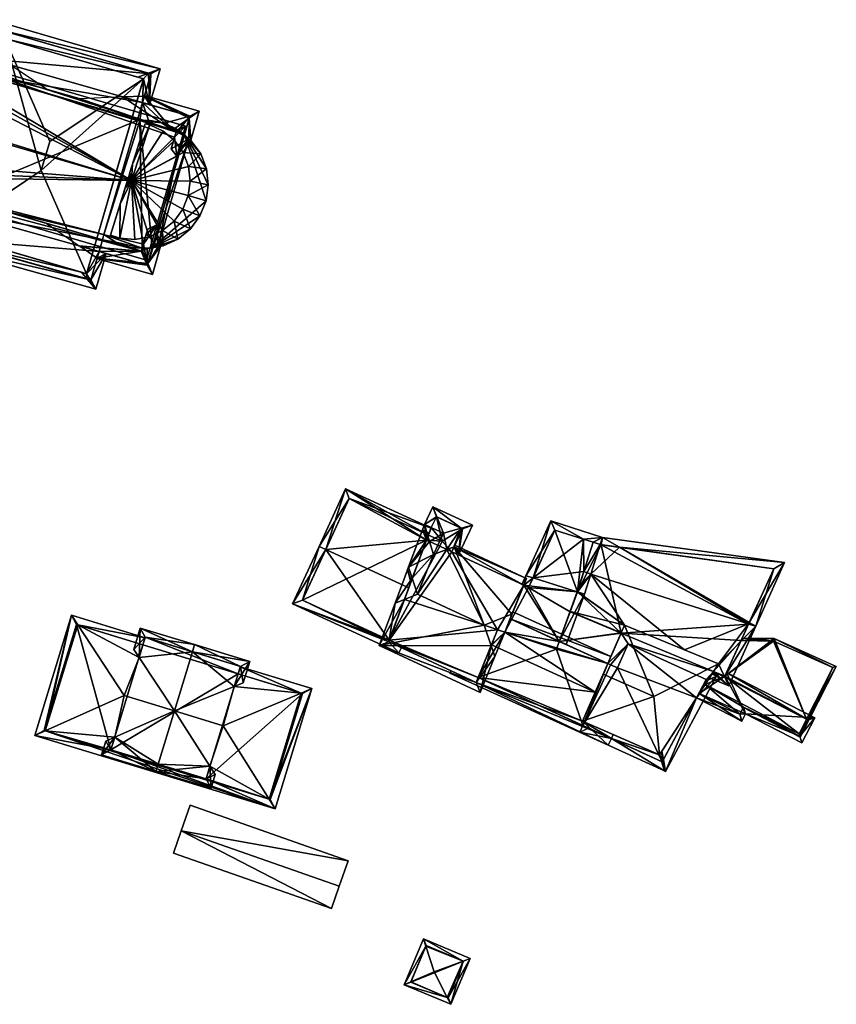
# Model space of a CAD drawing. Header units: inches. Extents: x 2523744 to 2528136, y 1148995 to 1152010.
# Tile 322 of 350: x 2527987 to 2528069, y 1151396 to 1151495. Entities that reach past the tile are written whole.
import ezdxf

# ---------------------------------------------------------------- set-up
doc = ezdxf.new("R2010")
doc.units = ezdxf.units.IN
doc.header["$MEASUREMENT"] = 0
for name, color, linetype in [('Gebaeude Einzelhaus', 10, 'Continuous'), ('Offenes Gebaeude', 10, 'Continuous'), ('Sakrales Gebaeude', 10, 'Continuous')]:
    doc.layers.add(name, color=color, linetype=linetype)

msp = doc.modelspace()

# ---------------------------------------------------------------- meshes
at = {"layer": 'Gebaeude Einzelhaus'}
mesh = msp.add_polyface(dxfattribs=at)
corners = [(2528027.74, 1151443.151, 383.428), (2528028.002, 1151443.855, 383.038), (2528019.415, 1151447.805, 383.038), (2528017.431, 1151441.697, 386.356), (2528016.75, 1151442.01, 386.356), (2528027.551, 1151442.644, 383.709), (2528025.766, 1151437.863, 386.356), (2528014.094, 1151436.238, 383.393), (2528023.744, 1151432.44, 383.664), (2528024.778, 1151431.324, 383.393), (2528023.803, 1151432.598, 383.743), (2528025.018, 1151431.846, 383.661), (2528019.783, 1151446.81, 383.428), (2528015.089, 1151436.605, 383.742), (2528019.783, 1151446.81, 370.181), (2528027.74, 1151443.151, 370.181), (2528015.089, 1151436.605, 370.181), (2528023.803, 1151432.598, 370.181), (2528027.55, 1151442.644, 370.181), (2528029.104, 1151442.524, 370.181), (2528028.875, 1151442.027, 370.181)]
mesh.append_faces([[corners[k] for k in face] for face in [(8, 13, 10), (13, 4, 3), (8, 7, 13), (13, 7, 4), (11, 9, 8), (8, 9, 7), (0, 12, 1), (1, 12, 2), (2, 12, 4), (4, 12, 3), (3, 10, 6), (8, 9, 11), (3, 7, 10), (10, 7, 8), (8, 7, 9), (3, 4, 7), (5, 3, 6), (0, 2, 5), (5, 2, 3), (3, 2, 4), (0, 1, 2)]], dxfattribs={"color": 13})
mesh.append_faces([[corners[k] for k in face] for face in [(15, 18, 14), (14, 18, 16), (16, 18, 17), (15, 19, 18), (18, 19, 20), (16, 17, 13), (13, 17, 10), (3, 12, 13), (13, 12, 16), (16, 12, 14), (14, 0, 15), (14, 12, 0)]], dxfattribs={"color": 41})
mesh = msp.add_polyface(dxfattribs=at)
corners = [(2528031.025, 1151443.833, 385.793), (2528028.166, 1151445.991, 385.289), (2528028.583, 1151444.97, 385.793), (2528032.146, 1151444.138, 385.289), (2528029.246, 1151443.349, 386.593), (2528027.33, 1151444.198, 385.289), (2528027.838, 1151442.51, 386.019), (2528028.237, 1151441.183, 386.593), (2528027.551, 1151442.644, 385.822), (2528025.644, 1151439.678, 385.525), (2528026.015, 1151438.53, 386.036), (2528025.942, 1151438.563, 385.987), (2528029.59, 1151441.694, 386.019), (2528030.075, 1151441.468, 385.715), (2528030.755, 1151441.151, 385.289), (2528028.53, 1151444.995, 385.756), (2528028.021, 1151443.905, 385.756), (2528027.687, 1151443.01, 385.803), (2528031.15, 1151443.775, 385.715), (2528030.307, 1151441.964, 385.715), (2528028.53, 1151444.995, 370.181), (2528031.15, 1151443.775, 370.181), (2528028.021, 1151443.905, 370.181), (2528027.74, 1151443.151, 383.428), (2528027.551, 1151442.644, 383.709), (2528027.74, 1151443.151, 370.181), (2528030.075, 1151441.468, 370.181), (2528029.104, 1151442.524, 370.181), (2528028.875, 1151442.027, 370.181)]
mesh.append_faces([[corners[k] for k in face] for face in [(18, 0, 3), (19, 14, 13), (19, 18, 14), (14, 18, 3), (2, 15, 1), (2, 1, 0), (0, 1, 3), (8, 5, 17), (17, 5, 16), (16, 5, 15), (15, 5, 1), (11, 9, 10), (10, 9, 8), (8, 9, 5), (0, 14, 3), (0, 13, 14), (0, 12, 13), (0, 4, 12), (12, 4, 7), (8, 9, 10), (10, 9, 11), (6, 5, 8), (8, 5, 9), (5, 2, 1), (7, 4, 6), (6, 4, 5), (5, 4, 2), (0, 2, 4), (3, 1, 0), (0, 1, 2)]], dxfattribs={"color": 13})
mesh.append_faces([[corners[k] for k in face] for face in [(22, 27, 25), (27, 26, 28), (27, 21, 26), (22, 20, 27), (27, 20, 21), (21, 19, 26), (26, 19, 13), (21, 18, 19), (17, 24, 8), (23, 22, 25), (17, 16, 24), (24, 16, 23), (23, 16, 22), (16, 15, 22), (22, 15, 20), (15, 2, 20), (2, 18, 20), (20, 18, 21), (0, 18, 2)]], dxfattribs={"color": 41})
mesh = msp.add_polyface(dxfattribs=at)
corners = [(2528025.328, 1151436.686, 388.39), (2528024.389, 1151436.315, 387.984), (2528022.799, 1151432.053, 385.469), (2528034.025, 1151432.032, 388.087), (2528032.924, 1151427.336, 385.469), (2528033.334, 1151434.096, 388.963), (2528034.39, 1151430.941, 387.623), (2528026.651, 1151437.208, 388.963), (2528035.393, 1151433.404, 387.699), (2528036.123, 1151435.196, 387.755), (2528027.687, 1151443.01, 385.803), (2528027.813, 1151443.348, 385.603), (2528027.131, 1151443.666, 385.603), (2528027.838, 1151442.51, 386.019), (2528025.739, 1151439.933, 387.808), (2528028.237, 1151441.183, 386.593), (2528026.117, 1151438.803, 388.286), (2528029.59, 1151441.694, 386.019), (2528030.307, 1151441.964, 385.715), (2528037.305, 1151438.1, 386.019), (2528037.588, 1151438.796, 385.603), (2528030.392, 1151442.147, 385.603), (2528034.678, 1151433.639, 388.137), (2528027.55, 1151442.644, 386.019), (2528023.744, 1151432.44, 385.885), (2528032.526, 1151428.349, 385.885), (2528038.235, 1151438.838, 385.17), (2528040.009, 1151444.564, 381.734), (2528037.506, 1151439.069, 385.17), (2528043.315, 1151442.729, 382.164), (2528045.201, 1151442.919, 381.734), (2528043.324, 1151439.472, 383.942), (2528042.677, 1151437.43, 385.17), (2528044.033, 1151439.228, 383.954), (2528043.391, 1151437.204, 385.17), (2528044.26, 1151442.43, 382.164), (2528044.262, 1151442.435, 382.161), (2528044.977, 1151442.212, 382.159), (2528040.873, 1151432.474, 382.409), (2528041.558, 1151432.162, 382.362), (2528037.305, 1151438.1, 384.654), (2528037.115, 1151438.188, 384.668), (2528035.933, 1151434.729, 382.753), (2528037.796, 1151437.871, 384.617), (2528040.416, 1151443.648, 382.164), (2528042.683, 1151437.448, 385.159), (2528027.551, 1151442.644, 385.822), (2528027.55, 1151442.644, 385.821), (2528037.305, 1151438.1, 370.181), (2528030.075, 1151441.468, 370.181), (2528030.075, 1151441.468, 385.715), (2528025.766, 1151437.863, 386.356), (2528023.803, 1151432.598, 383.743), (2528023.744, 1151432.44, 383.664), (2528027.551, 1151442.644, 383.709), (2528023.803, 1151432.598, 370.181), (2528023.744, 1151432.44, 370.181), (2528032.526, 1151428.349, 383.363), (2528032.526, 1151428.349, 370.181), (2528034.061, 1151432.122, 385.941), (2528032.721, 1151428.827, 383.69), (2528032.721, 1151428.827, 370.181), (2528034.678, 1151433.639, 384.946), (2528035.393, 1151433.404, 384.895), (2528035.933, 1151434.729, 384.026), (2528028.875, 1151442.027, 370.181), (2528027.55, 1151442.644, 370.181), (2528034.678, 1151433.639, 370.181), (2528035.393, 1151433.404, 370.181), (2528041.96, 1151435.46, 381.97), (2528040.873, 1151432.474, 381.97), (2528042.678, 1151437.433, 382.943), (2528042.683, 1151437.448, 382.951), (2528042.886, 1151438.088, 383.261), (2528043.315, 1151442.729, 370.181), (2528044.26, 1151442.43, 382.161), (2528044.26, 1151442.43, 370.181), (2528040.416, 1151443.648, 370.181), (2528037.796, 1151437.871, 370.181), (2528040.873, 1151432.474, 370.181), (2528040.591, 1151431.699, 370.181), (2528042.683, 1151437.448, 370.181), (2528041.955, 1151435.447, 370.181)]
mesh.append_faces([[corners[k] for k in face] for face in [(34, 32, 45), (31, 33, 45), (45, 33, 34), (27, 44, 28), (28, 44, 26), (30, 29, 27), (27, 29, 44), (30, 36, 29), (30, 37, 36), (32, 34, 38), (38, 34, 39), (28, 40, 41), (28, 26, 40), (40, 26, 43), (38, 40, 42), (40, 28, 41), (40, 26, 28), (38, 32, 40), (40, 32, 26), (38, 34, 32), (38, 39, 34), (30, 36, 37), (30, 29, 36), (29, 31, 35), (31, 32, 33), (33, 32, 34), (29, 26, 31), (31, 26, 32), (30, 27, 29), (29, 27, 26), (26, 27, 28), (4, 25, 6), (6, 25, 3), (24, 1, 0), (4, 2, 25), (25, 2, 24), (24, 2, 1), (14, 16, 1), (1, 16, 0), (12, 23, 14), (14, 23, 16), (12, 10, 23), (23, 10, 13), (12, 11, 10), (20, 18, 21), (20, 19, 18), (18, 19, 17), (3, 8, 6), (3, 22, 8), (16, 0, 7), (14, 1, 16), (16, 1, 0), (18, 20, 21), (18, 19, 20), (18, 9, 19), (17, 5, 18), (18, 5, 9), (15, 7, 17), (17, 7, 5), (15, 16, 7), (13, 14, 15), (15, 14, 16), (10, 12, 13), (13, 12, 14), (10, 11, 12), (8, 3, 6), (8, 5, 3), (8, 9, 5), (0, 5, 7), (3, 4, 6), (0, 2, 5), (5, 2, 3), (3, 2, 4), (0, 1, 2)]], dxfattribs={"color": 13})
mesh.append_faces([[corners[k] for k in face] for face in [(81, 74, 76), (81, 77, 74), (79, 78, 82), (82, 78, 81), (81, 78, 77), (79, 68, 78), (78, 68, 48), (79, 80, 68), (43, 48, 40), (43, 78, 48), (26, 44, 43), (43, 44, 78), (78, 44, 77), (29, 77, 44), (29, 74, 77), (29, 75, 74), (74, 75, 76), (31, 45, 73), (73, 45, 72), (71, 45, 32), (71, 72, 45), (32, 69, 71), (32, 38, 69), (69, 38, 70), (67, 48, 68), (67, 49, 48), (61, 55, 67), (67, 55, 49), (49, 55, 65), (65, 55, 66), (61, 56, 55), (61, 58, 56), (64, 9, 63), (63, 9, 8), (64, 19, 9), (42, 40, 64), (64, 40, 19), (63, 8, 62), (62, 8, 22), (22, 59, 62), (60, 57, 61), (61, 57, 58), (59, 25, 60), (60, 25, 57), (22, 3, 59), (59, 3, 25), (57, 56, 58), (25, 53, 57), (57, 53, 56), (25, 24, 53), (53, 55, 56), (53, 52, 55), (51, 46, 54), (51, 23, 46), (51, 16, 23), (51, 0, 16), (53, 24, 52), (52, 24, 51), (51, 24, 0), (40, 50, 19), (19, 50, 17), (40, 49, 50), (40, 48, 49), (47, 23, 46), (46, 23, 13)]], dxfattribs={"color": 41})
mesh = msp.add_polyface(dxfattribs=at)
corners = [(2528059.882, 1151434.223, 385.025), (2528044.033, 1151439.228, 383.954), (2528053.444, 1151431.612, 382.365), (2528056.851, 1151430.21, 382.44), (2528057.888, 1151428.015, 381.615), (2528056.365, 1151429.459, 381.974), (2528060.601, 1151433.996, 385.074), (2528056.275, 1151429.32, 381.887), (2528047.433, 1151434.084, 382.355), (2528041.96, 1151435.46, 381.97), (2528047.099, 1151433.325, 381.97), (2528042.678, 1151437.433, 382.943), (2528042.683, 1151437.448, 382.951), (2528042.886, 1151438.088, 383.261), (2528055.951, 1151428.82, 381.615), (2528059.95, 1151434.373, 384.933), (2528063.496, 1151440.378, 381.615), (2528046.918, 1151441.924, 382.106), (2528045.201, 1151442.919, 381.734), (2528044.977, 1151442.212, 382.159), (2528044.26, 1151442.43, 382.164), (2528044.262, 1151442.435, 382.161), (2528043.315, 1151442.729, 382.164), (2528043.324, 1151439.472, 383.942), (2528057.505, 1151428.986, 381.996), (2528059.868, 1151434.191, 385.007), (2528062.399, 1151439.773, 382.006), (2528045.083, 1151442.179, 382.166), (2528059.868, 1151434.191, 370.181), (2528062.399, 1151439.773, 370.181), (2528045.083, 1151442.179, 370.181), (2528044.262, 1151442.435, 370.181), (2528057.505, 1151428.986, 376.311), (2528056.365, 1151429.459, 376.311), (2528057.505, 1151428.986, 375.744), (2528056.365, 1151429.459, 375.736), (2528059.121, 1151432.545, 376.041), (2528059.121, 1151432.545, 370.181), (2528042.683, 1151437.448, 370.181), (2528044.26, 1151442.43, 370.181), (2528047.093, 1151433.312, 370.181), (2528041.955, 1151435.447, 370.181), (2528043.315, 1151442.73, 370.181), (2528056.365, 1151429.46, 370.181), (2528057.505, 1151428.986, 370.181)]
mesh.append_faces([[corners[k] for k in face] for face in [(18, 27, 19), (18, 17, 27), (0, 15, 6), (25, 0, 6), (26, 6, 15), (18, 16, 17), (17, 16, 26), (26, 16, 6), (14, 7, 4), (4, 24, 6), (6, 24, 25), (4, 7, 24), (24, 7, 5), (23, 13, 1), (19, 23, 1), (19, 20, 23), (19, 21, 20), (20, 21, 22), (17, 0, 15), (15, 0, 6), (17, 1, 0), (17, 19, 1), (17, 18, 19), (15, 16, 17), (17, 16, 18), (15, 6, 16), (14, 4, 7), (12, 1, 13), (11, 8, 12), (12, 8, 1), (1, 8, 2), (11, 9, 8), (8, 9, 10), (4, 5, 7), (0, 3, 6), (6, 3, 4), (4, 3, 5), (0, 2, 3), (0, 1, 2)]], dxfattribs={"color": 13})
mesh.append_faces([[corners[k] for k in face] for face in [(40, 37, 43), (43, 37, 44), (40, 28, 37), (40, 30, 28), (28, 30, 29), (30, 39, 31), (31, 39, 42), (41, 38, 40), (40, 38, 30), (30, 38, 39), (28, 36, 37), (36, 32, 34), (36, 24, 32), (28, 25, 36), (36, 25, 24), (32, 33, 34), (34, 33, 35), (32, 5, 33), (32, 24, 5), (19, 31, 21), (27, 30, 19), (19, 30, 31), (17, 30, 27), (17, 29, 30), (17, 26, 29), (26, 28, 29), (26, 15, 28), (15, 25, 28), (0, 25, 15)]], dxfattribs={"color": 41})
mesh = msp.add_polyface(dxfattribs=at)
corners = [(2528011.744, 1151416.638, 387.133), (2528012.351, 1151415.669, 386.609), (2528016.031, 1151427.739, 386.609), (2528014.949, 1151427.285, 387.157), (2528007.13, 1151424.003, 391.112), (2527996.249, 1151422.853, 388.128), (2527997.19, 1151427.033, 391.112), (2527989.253, 1151423.495, 387.133), (2528002.224, 1151425.498, 391.112), (2527995.861, 1151421.579, 387.199), (2527988.208, 1151423.029, 386.609), (2528005.416, 1151418.666, 387.199), (2528005.801, 1151419.929, 388.12), (2528008.245, 1151427.947, 388.12), (2528008.849, 1151429.928, 386.609), (2528008.63, 1151429.211, 387.157), (2527998.687, 1151430.85, 388.129), (2527992.531, 1151434.119, 387.156), (2527999.294, 1151432.841, 386.609), (2527991.886, 1151435.099, 386.609), (2527999.075, 1151432.124, 387.156), (2528011.853, 1151416.605, 387.064), (2528015.095, 1151427.24, 387.064), (2527992.385, 1151434.163, 387.064), (2527989.144, 1151423.528, 387.064), (2528015.095, 1151427.24, 370.86), (2528008.63, 1151429.211, 370.86), (2527999.075, 1151432.124, 370.86), (2527992.385, 1151434.163, 370.86), (2527989.144, 1151423.528, 370.86), (2528011.853, 1151416.605, 370.86), (2527995.861, 1151421.579, 370.86), (2528005.416, 1151418.666, 370.86)]
mesh.append_faces([[corners[k] for k in face] for face in [(19, 17, 23), (19, 24, 10), (10, 24, 7), (19, 23, 24), (3, 2, 22), (20, 17, 18), (18, 17, 19), (2, 3, 14), (14, 3, 15), (2, 21, 22), (2, 1, 21), (21, 1, 0), (10, 7, 1), (1, 7, 0), (19, 7, 17), (17, 7, 6), (19, 10, 7), (20, 17, 16), (16, 17, 6), (20, 18, 17), (17, 18, 19), (8, 16, 6), (13, 3, 15), (15, 3, 14), (14, 3, 2), (8, 4, 13), (13, 4, 3), (12, 4, 8), (11, 0, 12), (12, 0, 4), (9, 1, 11), (11, 1, 0), (9, 10, 1), (5, 7, 9), (9, 7, 10), (6, 5, 8), (5, 6, 7), (0, 3, 4), (0, 2, 3), (0, 1, 2)]], dxfattribs={"color": 13})
mesh.append_faces([[corners[k] for k in face] for face in [(25, 32, 26), (31, 28, 27), (31, 29, 28), (25, 30, 32), (32, 30, 31), (31, 30, 29), (22, 21, 25), (25, 21, 30), (21, 0, 30), (0, 7, 30), (30, 7, 29), (7, 24, 29), (24, 23, 29), (29, 23, 28), (23, 17, 28), (28, 17, 27), (27, 17, 20), (25, 26, 3), (3, 26, 15), (3, 22, 25)]], dxfattribs={"color": 41})
mesh = msp.add_polyface(dxfattribs=at)
corners = [(2528042.924, 1151423.344, 382.319), (2528046.097, 1151422.719, 382.526), (2528043.797, 1151423.769, 382.527), (2528051.445, 1151419.454, 382.319), (2528050.935, 1151421.073, 382.668), (2528046.28, 1151423.121, 382.649), (2528051.267, 1151420.491, 382.56), (2528051.267, 1151420.493, 382.56), (2528051.119, 1151421.357, 382.761), (2528043.235, 1151424.025, 382.319), (2528051.322, 1151420.595, 382.569), (2528051.168, 1151421.432, 382.765), (2528051.54, 1151419.414, 382.291), (2528054.638, 1151426.793, 382.587), (2528056.663, 1151428.985, 382.319), (2528055.79, 1151428.571, 382.528), (2528056.196, 1151429.198, 382.319), (2528051.209, 1151420.384, 382.526), (2528043.796, 1151423.77, 382.526), (2528034.061, 1151432.122, 385.941), (2528035.393, 1151433.404, 384.895), (2528034.678, 1151433.639, 384.946), (2528044.478, 1151427.367, 385.941), (2528045.746, 1151430.25, 384.026), (2528035.933, 1151434.729, 384.026), (2528046.048, 1151430.936, 383.57), (2528036.216, 1151435.424, 383.57), (2528032.526, 1151428.349, 383.363), (2528029.894, 1151429.293, 383.215), (2528045.786, 1151422.038, 383.215), (2528030, 1151429.526, 383.377), (2528043.205, 1151424.474, 383.94), (2528046.097, 1151422.719, 383.689), (2528046.28, 1151423.121, 383.969), (2528032.721, 1151428.827, 383.69), (2528043.235, 1151424.026, 370.181), (2528051.209, 1151420.384, 370.181), (2528054.637, 1151426.791, 370.181), (2528047.795, 1151432.209, 370.181), (2528055.624, 1151428.635, 370.181), (2528046.701, 1151429.813, 370.181), (2528046.019, 1151430.125, 370.181), (2528040.873, 1151432.474, 382.409), (2528045.746, 1151430.25, 381.97), (2528040.873, 1151432.474, 381.97), (2528035.933, 1151434.729, 382.753), (2528032.721, 1151428.827, 370.181), (2528040.591, 1151431.699, 370.181), (2528045.746, 1151430.25, 370.181), (2528035.393, 1151433.404, 370.181), (2528034.678, 1151433.639, 370.181), (2528040.873, 1151432.474, 370.181)]
mesh.append_faces([[corners[k] for k in face] for face in [(32, 27, 34), (27, 28, 30), (32, 29, 27), (27, 29, 28), (23, 24, 25), (25, 24, 26), (34, 22, 19), (27, 31, 34), (34, 31, 22), (31, 32, 33), (27, 29, 31), (31, 29, 32), (30, 28, 27), (27, 28, 29), (24, 25, 26), (24, 23, 25), (24, 20, 23), (23, 20, 22), (22, 20, 19), (19, 20, 21), (14, 15, 16), (6, 10, 12), (6, 7, 10), (13, 12, 10), (15, 14, 13), (13, 14, 12), (3, 6, 12), (2, 0, 9), (18, 2, 0), (3, 17, 6), (2, 1, 0), (0, 1, 3), (3, 1, 17), (14, 16, 15), (10, 13, 11), (13, 14, 15), (10, 12, 13), (13, 12, 14), (10, 6, 12), (12, 6, 3), (10, 7, 6), (11, 8, 10), (10, 8, 7), (9, 0, 2), (4, 7, 8), (4, 6, 7), (4, 3, 6), (5, 1, 4), (4, 1, 3), (3, 1, 0), (0, 1, 2)]], dxfattribs={"color": 13})
mesh.append_faces([[corners[k] for k in face] for face in [(48, 47, 51), (47, 46, 49), (49, 46, 50), (41, 35, 48), (48, 35, 47), (47, 35, 46), (9, 46, 35), (9, 34, 46), (9, 2, 34), (32, 34, 2), (1, 32, 2), (23, 42, 24), (24, 42, 45), (23, 43, 42), (42, 43, 44), (33, 32, 5), (5, 32, 1), (40, 35, 41), (40, 36, 35), (38, 37, 40), (40, 37, 36), (38, 39, 37), (36, 10, 17), (36, 37, 10), (10, 37, 13), (6, 17, 7), (7, 17, 10), (1, 36, 17), (1, 35, 36), (1, 9, 35), (2, 18, 1), (1, 18, 9)]], dxfattribs={"color": 41})
mesh = msp.add_polyface(dxfattribs=at)
corners = [(2528040.873, 1151432.474, 381.97), (2528047.099, 1151433.325, 381.97), (2528041.96, 1151435.46, 381.97), (2528045.746, 1151430.25, 381.97), (2528047.093, 1151433.312, 370.181), (2528045.746, 1151430.25, 370.181), (2528040.873, 1151432.474, 370.181), (2528041.955, 1151435.447, 370.181)]
mesh.append_faces([[corners[k] for k in face] for face in [(3, 1, 0), (0, 1, 2)]], dxfattribs={"color": 13})
mesh.append_faces([[corners[k] for k in face] for face in [(4, 6, 7), (4, 5, 6)]], dxfattribs={"color": 41})
mesh = msp.add_polyface(dxfattribs=at)
corners = [(2528047.433, 1151434.084, 385.111), (2528045.27, 1151429.169, 389.022), (2528050.371, 1151426.925, 389.022), (2528056.851, 1151430.21, 385.111), (2528043.205, 1151424.474, 385.111), (2528050.935, 1151421.073, 385.111), (2528053.444, 1151431.612, 382.365), (2528056.851, 1151430.21, 382.44), (2528047.433, 1151434.084, 382.355), (2528045.746, 1151430.25, 384.026), (2528044.478, 1151427.367, 385.941), (2528047.099, 1151433.325, 381.97), (2528045.746, 1151430.25, 381.97), (2528043.205, 1151424.474, 383.94), (2528046.28, 1151423.121, 383.969), (2528050.935, 1151421.073, 382.668), (2528046.28, 1151423.121, 382.649), (2528056.365, 1151429.459, 381.974), (2528054.924, 1151427.233, 376.311), (2528056.362, 1151429.455, 376.311), (2528054.638, 1151426.793, 382.587), (2528054.637, 1151426.791, 370.181), (2528054.924, 1151427.233, 370.181), (2528056.365, 1151429.459, 376.311), (2528056.362, 1151429.455, 375.736), (2528056.365, 1151429.459, 375.736), (2528051.119, 1151421.357, 382.761), (2528051.168, 1151421.432, 382.765), (2528055.624, 1151428.635, 370.181), (2528056.365, 1151429.46, 370.181), (2528055.516, 1151428.149, 370.181), (2528047.795, 1151432.209, 370.181), (2528047.093, 1151433.312, 370.181), (2528046.019, 1151430.125, 370.181), (2528046.701, 1151429.813, 370.181), (2528045.746, 1151430.25, 370.181)]
mesh.append_faces([[corners[k] for k in face] for face in [(5, 3, 2), (1, 4, 2), (2, 4, 5), (3, 0, 2), (0, 1, 2)]], dxfattribs={"color": 13})
mesh.append_faces([[corners[k] for k in face] for face in [(32, 31, 35), (35, 31, 33), (33, 31, 34), (28, 22, 21), (28, 30, 22), (32, 29, 31), (31, 29, 28), (28, 29, 30), (20, 5, 27), (27, 5, 26), (26, 5, 15), (20, 3, 5), (20, 17, 3), (3, 17, 7), (23, 24, 25), (17, 19, 23), (23, 19, 24), (22, 18, 21), (21, 18, 20), (20, 18, 17), (17, 18, 19), (5, 14, 15), (15, 14, 16), (5, 4, 14), (14, 4, 13), (4, 10, 13), (9, 11, 12), (9, 0, 11), (11, 0, 8), (4, 1, 10), (10, 1, 9), (9, 1, 0), (0, 6, 8), (0, 3, 6), (6, 3, 7)]], dxfattribs={"color": 41})
mesh = msp.add_polyface(dxfattribs=at)
corners = [(2527996.249, 1151422.853, 388.128), (2527995.343, 1151422.451, 387.676), (2527994.925, 1151421.08, 387.676), (2528000.371, 1151419.42, 391.112), (2528000.59, 1151420.137, 391.112), (2528002.224, 1151425.498, 391.112), (2528004.034, 1151431.436, 391.112), (2527998.687, 1151430.85, 388.129), (2527998.806, 1151433.814, 387.676), (2527998.15, 1151431.662, 387.676), (2528004.253, 1151432.154, 391.112), (2528008.245, 1151427.947, 388.12), (2528009.14, 1151428.312, 387.676), (2528009.796, 1151430.464, 387.676), (2528005.801, 1151419.929, 388.12), (2528005.915, 1151417.73, 387.675), (2528006.333, 1151419.101, 387.675), (2528008.86, 1151429.965, 388.12), (2528005.416, 1151418.666, 388.12), (2527995.861, 1151421.579, 388.128), (2527999.305, 1151432.878, 388.129), (2527999.305, 1151432.878, 370.86), (2528008.86, 1151429.965, 370.86), (2527995.861, 1151421.579, 387.199), (2527999.075, 1151432.124, 387.156), (2527999.075, 1151432.124, 370.86), (2528005.416, 1151418.666, 387.199), (2528008.63, 1151429.211, 387.157), (2528008.63, 1151429.211, 370.86), (2528005.416, 1151418.666, 370.86), (2527995.861, 1151421.579, 370.86)]
mesh.append_faces([[corners[k] for k in face] for face in [(6, 20, 10), (10, 20, 8), (8, 20, 9), (9, 20, 7), (0, 19, 1), (1, 19, 2), (2, 19, 3), (3, 19, 4), (4, 18, 3), (3, 18, 15), (15, 18, 16), (16, 18, 14), (11, 17, 12), (12, 17, 13), (13, 17, 10), (10, 17, 6), (3, 14, 4), (3, 15, 14), (14, 15, 16), (5, 4, 14), (11, 6, 5), (11, 13, 6), (6, 13, 10), (11, 12, 13), (10, 8, 6), (6, 8, 7), (7, 8, 9), (5, 6, 7), (0, 4, 5), (0, 3, 4), (0, 2, 3), (0, 1, 2)]], dxfattribs={"color": 13})
mesh.append_faces([[corners[k] for k in face] for face in [(28, 21, 22), (28, 25, 21), (28, 30, 25), (28, 29, 30), (27, 17, 11), (27, 22, 17), (27, 28, 22), (18, 26, 14), (18, 4, 26), (26, 4, 23), (23, 4, 19), (24, 21, 25), (7, 20, 24), (24, 20, 21), (19, 0, 23), (6, 17, 20), (20, 17, 21), (21, 17, 22)]], dxfattribs={"color": 41})
mesh = msp.add_polyface(dxfattribs=at)
corners = [(2528065.849, 1151424.591, 375.736), (2528065.068, 1151422.863, 375.592), (2528068.682, 1151429.959, 376.197), (2528065.011, 1151422.955, 375.596), (2528059.381, 1151425.842, 375.596), (2528065.705, 1151424.665, 375.736), (2528062.444, 1151432.75, 376.17), (2528059.121, 1151432.545, 376.041), (2528059.233, 1151432.793, 376.061), (2528057.505, 1151428.986, 375.744), (2528056.362, 1151429.455, 375.736), (2528056.365, 1151429.459, 375.736), (2528068.34, 1151429.838, 376.177), (2528062.39, 1151432.501, 376.151), (2528068.34, 1151429.838, 370.181), (2528062.39, 1151432.501, 370.181), (2528059.121, 1151432.545, 370.181), (2528065.705, 1151424.665, 370.181), (2528057.505, 1151428.986, 370.181), (2528064.96, 1151423.202, 370.181), (2528055.516, 1151428.149, 370.181), (2528056.365, 1151429.46, 370.181)]
mesh.append_faces([[corners[k] for k in face] for face in [(8, 13, 7), (12, 0, 5), (0, 1, 3), (3, 1, 4), (12, 2, 0), (0, 2, 1), (8, 6, 13), (13, 6, 12), (12, 6, 2), (5, 9, 10), (10, 9, 11), (5, 6, 9), (9, 6, 7), (7, 6, 8), (0, 2, 5), (5, 2, 6), (4, 1, 3), (3, 1, 0), (0, 1, 2)]], dxfattribs={"color": 13})
mesh.append_faces([[corners[k] for k in face] for face in [(17, 15, 14), (17, 18, 15), (15, 18, 16), (18, 20, 21), (17, 19, 18), (18, 19, 20), (14, 5, 17), (14, 12, 5), (7, 15, 16), (7, 13, 15), (13, 14, 15), (13, 12, 14)]], dxfattribs={"color": 41})
mesh = msp.add_polyface(dxfattribs=at)
corners = [(2528059.574, 1151425.181, 376.311), (2528066.521, 1151424.808, 376.311), (2528057.668, 1151429.346, 376.311), (2528065.228, 1151422.281, 376.311), (2528057.505, 1151428.986, 376.311), (2528056.362, 1151429.455, 376.311), (2528056.365, 1151429.459, 376.311), (2528054.924, 1151427.233, 376.311), (2528059.211, 1151424.473, 376.311), (2528054.651, 1151426.811, 376.311), (2528065.011, 1151422.955, 376.311), (2528065.849, 1151424.591, 376.311), (2528058.994, 1151425.146, 376.311), (2528059.356, 1151425.855, 376.311), (2528054.924, 1151427.233, 370.181), (2528058.994, 1151425.146, 370.181), (2528059.356, 1151425.855, 370.181), (2528065.011, 1151422.955, 375.596), (2528065.011, 1151422.955, 370.181), (2528065.849, 1151424.591, 375.736), (2528065.849, 1151424.591, 370.181), (2528065.705, 1151424.665, 375.736), (2528056.362, 1151429.455, 375.736), (2528065.705, 1151424.665, 370.181), (2528055.516, 1151428.149, 370.181), (2528064.96, 1151423.202, 370.181)]
mesh.append_faces([[corners[k] for k in face] for face in [(4, 5, 6), (2, 11, 4), (4, 11, 5), (12, 9, 7), (12, 8, 9), (10, 0, 13), (13, 0, 12), (12, 0, 8), (10, 3, 0), (2, 1, 11), (11, 1, 10), (10, 1, 3), (0, 7, 8), (8, 7, 9), (0, 4, 7), (7, 4, 5), (5, 4, 6), (0, 2, 4), (3, 1, 0), (0, 1, 2)]], dxfattribs={"color": 13})
mesh.append_faces([[corners[k] for k in face] for face in [(16, 25, 18), (18, 25, 20), (20, 25, 23), (14, 24, 15), (15, 24, 16), (16, 24, 25), (21, 19, 23), (23, 19, 20), (21, 11, 19), (22, 5, 21), (21, 5, 11), (19, 17, 20), (20, 17, 18), (11, 10, 19), (19, 10, 17), (17, 16, 18), (10, 13, 17), (17, 13, 16), (13, 12, 16), (16, 12, 15), (15, 12, 14), (14, 12, 7)]], dxfattribs={"color": 41})
mesh = msp.add_polyface(dxfattribs=at)
corners = [(2528029.63, 1151396.717, 376.172), (2528025.305, 1151397.994, 375.883), (2528029.988, 1151396.024, 375.883), (2528025.968, 1151398.28, 376.184), (2528028.302, 1151399.286, 377.244), (2528027.475, 1151401.863, 376.184), (2528027.24, 1151402.595, 375.883), (2528031.237, 1151400.371, 376.141), (2528031.923, 1151400.625, 375.883), (2528025.96, 1151398.261, 376.172), (2528029.721, 1151396.679, 376.124), (2528031.268, 1151400.358, 376.125), (2528027.507, 1151401.94, 376.141), (2528031.268, 1151400.358, 370.867), (2528027.507, 1151401.94, 370.867), (2528025.96, 1151398.261, 370.867), (2528029.721, 1151396.679, 370.867)]
mesh.append_faces([[corners[k] for k in face] for face in [(12, 5, 6), (7, 12, 6), (8, 10, 11), (11, 7, 8), (8, 7, 6), (0, 10, 2), (2, 10, 8), (9, 0, 1), (3, 9, 1), (5, 3, 1), (6, 5, 1), (1, 0, 2), (7, 5, 4), (7, 6, 5), (7, 8, 6), (7, 2, 8), (7, 0, 2), (7, 4, 0), (5, 3, 4), (5, 1, 3), (5, 6, 1), (3, 0, 4), (3, 1, 0), (0, 1, 2)]], dxfattribs={"color": 13})
mesh.append_faces([[corners[k] for k in face] for face in [(13, 16, 15), (13, 15, 14), (10, 16, 13), (10, 13, 11), (15, 16, 0), (0, 16, 10), (9, 15, 0), (3, 15, 9), (14, 15, 5), (5, 15, 3), (12, 14, 5), (13, 14, 7), (7, 14, 12), (11, 13, 7)]], dxfattribs={"color": 41})
at = {"layer": 'Offenes Gebaeude'}
mesh = msp.add_polyface(dxfattribs=at)
corners = [(2528019.682, 1151410.447, 376.418), (2528002.914, 1151413.461, 377.35), (2528018.787, 1151407.894, 377.35), (2528017.998, 1151405.646, 376.418), (2528003.809, 1151416.014, 376.418), (2528002.126, 1151411.213, 376.418), (2528018.787, 1151407.894, 377.25), (2528019.682, 1151410.447, 376.318), (2528003.809, 1151416.014, 376.318), (2528002.914, 1151413.461, 377.25), (2528002.126, 1151411.213, 376.318), (2528017.998, 1151405.646, 376.318)]
mesh.append_faces([[corners[k] for k in face] for face in [(5, 3, 1), (4, 1, 0), (1, 3, 2), (0, 1, 2)]], dxfattribs={"color": 13})
mesh.append_faces([[corners[k] for k in face] for face in [(9, 11, 10), (7, 9, 8), (6, 11, 9), (6, 9, 7), (3, 11, 6), (3, 6, 2), (10, 11, 5), (5, 11, 3), (9, 10, 5), (1, 9, 5), (8, 9, 4), (4, 9, 1), (7, 8, 0), (0, 8, 4), (6, 7, 0), (2, 6, 0)]], dxfattribs={"color": 41})
at = {"layer": 'Sakrales Gebaeude'}
mesh = msp.add_polyface(dxfattribs=at)
corners = [(2527999.559, 1151470.436, 386.497), (2527994.471, 1151470.959, 385.844), (2527994.456, 1151470.908, 385.805), (2527998.906, 1151471.674, 387.235), (2527992.74, 1151472.147, 386.331), (2528000.02, 1151469.319, 385.805), (2527998.965, 1151471.875, 387.388), (2527992.663, 1151472.2, 386.353), (2527989.363, 1151474.465, 387.281), (2527981.129, 1151475.417, 386.297), (2527985.607, 1151475.563, 387.299), (2527980.271, 1151477.124, 387.324), (2527979.882, 1151475.776, 386.299), (2527979.765, 1151475.372, 385.992), (2528003.725, 1151485.023, 386.497), (2528002.049, 1151483.818, 387.679), (2528002.426, 1151483.708, 387.317), (2528003.69, 1151482.952, 386.003), (2528001.91, 1151481.943, 387.327), (2528002.47, 1151481.188, 386.639), (2528000.595, 1151472.114, 386.003), (2528000.452, 1151474.286, 386.68), (2527999.408, 1151473.375, 387.376), (2527999.549, 1151473.869, 387.376), (2528000.83, 1151472.156, 385.805), (2528003.87, 1151482.8, 385.805), (2528004.706, 1151485.728, 385.805), (2527989.397, 1151487.916, 387.339), (2527974.541, 1151491.862, 387.548), (2527985.745, 1151490.364, 386.353), (2527983.856, 1151491.63, 385.842), (2527983.716, 1151491.723, 385.805), (2527975, 1151493.433, 386.353), (2527999.214, 1151487.236, 385.847), (2527997.029, 1151487.141, 386.353), (2527992.785, 1151486.955, 387.335), (2527999.23, 1151487.292, 385.805), (2527975.211, 1151494.153, 385.805), (2527983.868, 1151491.68, 385.805), (2527999.505, 1151470.246, 386.353), (2528003.779, 1151485.213, 386.353), (2527975.912, 1151476.137, 385.88), (2527970.211, 1151477.054, 385.88), (2527975.719, 1151475.468, 385.88), (2527970.422, 1151477.775, 385.88), (2527979.819, 1151477.256, 385.88), (2527979.214, 1151475.187, 385.88), (2527971.022, 1151479.829, 385.88), (2527979.837, 1151475.788, 385.88), (2527979.653, 1151475.06, 385.88), (2527980.183, 1151477.15, 385.88), (2527975.208, 1151476.398, 385.88), (2527975.399, 1151477.065, 385.88), (2527979.424, 1151475.907, 385.88), (2527980.271, 1151477.124, 385.991), (2527979.882, 1151475.776, 385.992), (2527980.14, 1151475.702, 386.055), (2527994.1, 1151471.79, 385.988), (2527994.666, 1151471.628, 385.844), (2527999.505, 1151470.246, 370.952), (2527994.666, 1151471.628, 370.952), (2528003.242, 1151483.332, 386.003), (2528003.779, 1151485.213, 370.952), (2528002.842, 1151481.93, 386.003), (2528000.008, 1151472.009, 386.003), (2528000.418, 1151473.445, 386.003), (2528000.008, 1151472.009, 370.952), (2528003.242, 1151483.332, 370.952), (2527999.02, 1151486.572, 385.847), (2527998.47, 1151486.73, 385.987), (2527999.02, 1151486.572, 370.952), (2527983.684, 1151490.953, 385.848), (2527983.684, 1151490.953, 370.952), (2527975, 1151493.433, 370.952), (2527984.529, 1151490.711, 386.055), (2527998.764, 1151484.779, 370.952), (2527998.519, 1151484.851, 370.952), (2528001.233, 1151484.504, 370.952), (2527999.644, 1151484.825, 370.952), (2528002.691, 1151483.798, 370.952), (2527999.501, 1151471.918, 370.952), (2527998.906, 1151471.674, 370.952), (2527998.989, 1151471.956, 370.952), (2527995.011, 1151472.813, 370.952), (2527974.321, 1151491.926, 370.952), (2527973.215, 1151489.143, 370.952), (2527972.433, 1151489.378, 370.952), (2527972.841, 1151486.862, 370.952), (2527972.834, 1151487.859, 370.952), (2527971.651, 1151489.613, 370.952), (2527970.703, 1151490.163, 370.952), (2527971.891, 1151494.321, 370.952), (2527983.267, 1151489.31, 370.952), (2527972.699, 1151487.404, 370.952), (2527968.645, 1151482.769, 370.952), (2527968.61, 1151481.596, 370.952), (2527968.281, 1151481.689, 370.952), (2527971.086, 1151482.038, 370.952), (2527970.888, 1151480.183, 370.952), (2527968.403, 1151480.876, 370.952), (2527968.594, 1151482.784, 370.952), (2527971.535, 1151483.533, 370.952), (2527972.425, 1151485.44, 370.952), (2527971.769, 1151484.311, 370.952), (2527970.422, 1151477.775, 370.952), (2527975.208, 1151476.398, 370.952), (2527975.399, 1151477.065, 370.952), (2527979.837, 1151475.788, 370.952), (2527970.803, 1151479.893, 370.952), (2527967.733, 1151478.548, 370.952), (2527980.183, 1151477.15, 370.952)]
mesh.append_faces([[corners[k] for k in face] for face in [(46, 48, 49), (46, 53, 48), (51, 42, 44), (51, 43, 42), (46, 41, 53), (53, 41, 52), (52, 41, 51), (51, 41, 43), (45, 48, 50), (45, 46, 48), (48, 46, 49), (44, 41, 47), (47, 41, 45), (45, 41, 46), (44, 42, 41), (41, 42, 43), (39, 4, 7), (14, 40, 26), (31, 32, 37), (32, 30, 29), (30, 32, 31), (36, 40, 33), (33, 40, 34), (36, 26, 40), (38, 30, 31), (17, 14, 25), (25, 14, 26), (5, 0, 24), (24, 0, 20), (20, 0, 17), (17, 0, 14), (12, 9, 13), (4, 39, 1), (1, 39, 2), (2, 39, 5), (5, 39, 0), (30, 38, 31), (32, 31, 37), (33, 14, 36), (36, 14, 26), (27, 15, 35), (35, 15, 34), (34, 15, 33), (33, 15, 14), (32, 28, 31), (31, 28, 30), (30, 28, 29), (29, 28, 27), (27, 28, 15), (14, 25, 26), (14, 17, 25), (20, 0, 24), (24, 0, 5), (20, 6, 0), (20, 22, 6), (20, 21, 22), (22, 21, 23), (17, 19, 20), (20, 19, 21), (17, 18, 19), (14, 16, 17), (17, 16, 18), (14, 15, 16), (9, 12, 13), (9, 11, 12), (9, 10, 11), (4, 3, 7), (7, 3, 8), (3, 0, 6), (0, 2, 5), (4, 1, 3), (3, 1, 0), (0, 1, 2)]], dxfattribs={"color": 13})
mesh.append_faces([[corners[k] for k in face] for face in [(104, 106, 105), (106, 110, 107), (104, 108, 106), (106, 108, 110), (108, 99, 98), (104, 109, 108), (108, 109, 99), (53, 107, 48), (53, 106, 107), (53, 52, 106), (52, 51, 106), (106, 51, 105), (105, 51, 104), (104, 51, 44), (98, 101, 102), (102, 101, 103), (98, 97, 101), (94, 96, 100), (99, 95, 98), (98, 95, 97), (97, 95, 94), (94, 95, 96), (88, 87, 93), (84, 73, 92), (92, 73, 72), (84, 91, 73), (84, 90, 91), (84, 89, 90), (84, 86, 89), (88, 85, 87), (87, 85, 84), (84, 85, 86), (59, 80, 66), (83, 81, 60), (60, 81, 59), (59, 81, 80), (80, 81, 82), (77, 62, 79), (79, 62, 67), (75, 70, 78), (78, 70, 77), (77, 70, 62), (75, 76, 70), (71, 32, 74), (74, 32, 29), (71, 73, 32), (71, 72, 73), (68, 62, 70), (34, 40, 69), (69, 40, 68), (68, 40, 62), (62, 61, 67), (64, 59, 66), (64, 39, 59), (63, 0, 65), (65, 0, 64), (64, 0, 39), (61, 14, 63), (63, 14, 0), (62, 40, 61), (61, 40, 14), (59, 58, 60), (59, 39, 58), (58, 39, 57), (57, 39, 7), (12, 56, 9), (12, 55, 56), (12, 54, 55), (12, 11, 54)]], dxfattribs={"color": 41})
mesh = msp.add_polyface(dxfattribs=at)
corners = [(2527993.4, 1151469.396, 385.988), (2527994.344, 1151467.84, 385.66), (2527995.388, 1151471.422, 385.661), (2527993.481, 1151468.861, 385.932), (2527994.666, 1151471.628, 385.844), (2527994.1, 1151471.79, 385.988), (2527992.908, 1151469.54, 386.113), (2527999.62, 1151489.521, 385.909), (2527998.546, 1151489.118, 386.133), (2527999.119, 1151488.95, 385.987), (2527999.02, 1151486.572, 385.847), (2527998.47, 1151486.73, 385.987), (2527999.742, 1151486.366, 385.664), (2528000.789, 1151489.96, 385.665), (2527978.195, 1151472.368, 385.836), (2527979.426, 1151472.802, 386.085), (2527980.481, 1151473.174, 386.299), (2527985.447, 1151492.948, 386.115), (2527984.708, 1151493.889, 385.886), (2527983.911, 1151494.904, 385.639), (2527982.961, 1151491.159, 385.672), (2527985.204, 1151493.019, 386.055), (2527983.584, 1151490.981, 385.824), (2527983.684, 1151490.953, 385.848), (2527984.529, 1151490.711, 386.055), (2527980.183, 1151477.15, 385.969), (2527979.819, 1151477.256, 385.88), (2527979.424, 1151475.907, 385.88), (2527979.486, 1151473.465, 386.055), (2527979.115, 1151475.996, 385.804), (2527979.882, 1151475.776, 385.992), (2527980.14, 1151475.702, 386.055), (2527980.271, 1151477.124, 385.991), (2527988.868, 1151479.748, 393.928), (2527999.119, 1151488.95, 388.458), (2527989.723, 1151482.673, 393.928), (2527993.4, 1151469.396, 388.458), (2527979.486, 1151473.465, 388.458), (2527985.204, 1151493.019, 388.458), (2527993.831, 1151468.763, 385.843), (2527994.471, 1151470.959, 385.844), (2527999.859, 1151489.451, 385.848), (2527999.214, 1151487.236, 385.847), (2527979.103, 1151472.893, 386.006), (2527984.448, 1151493.965, 385.822), (2527983.856, 1151491.63, 385.842), (2527999.859, 1151489.451, 370.952), (2527984.448, 1151493.965, 370.952), (2527983.684, 1151490.953, 370.952), (2527979.837, 1151475.788, 385.88), (2527979.103, 1151472.893, 370.952), (2527980.183, 1151477.15, 385.88), (2527979.837, 1151475.788, 370.952), (2527993.831, 1151468.763, 370.952), (2527994.666, 1151471.628, 370.952), (2527999.02, 1151486.572, 370.952), (2527995.011, 1151472.813, 370.952), (2527980.183, 1151477.15, 370.952), (2527998.493, 1151484.765, 370.952), (2527983.267, 1151489.31, 370.952), (2527995.161, 1151473.328, 370.952), (2527998.519, 1151484.851, 370.952)]
mesh.append_faces([[corners[k] for k in face] for face in [(19, 18, 44), (20, 45, 22), (22, 45, 23), (19, 44, 20), (20, 44, 45), (27, 43, 29), (29, 43, 14), (14, 43, 15), (26, 25, 27), (27, 25, 43), (13, 18, 19), (13, 7, 18), (15, 3, 14), (14, 3, 1), (42, 12, 10), (42, 41, 12), (12, 41, 13), (13, 41, 7), (2, 40, 4), (2, 39, 40), (2, 1, 39), (39, 1, 3), (38, 33, 35), (38, 37, 33), (34, 38, 35), (37, 36, 33), (36, 34, 33), (33, 34, 35), (25, 30, 32), (30, 28, 31), (28, 15, 16), (28, 14, 15), (28, 29, 14), (25, 27, 30), (30, 27, 28), (28, 27, 29), (25, 26, 27), (18, 21, 17), (21, 23, 24), (21, 22, 23), (18, 20, 21), (21, 20, 22), (18, 19, 20), (18, 13, 19), (18, 7, 13), (18, 17, 7), (7, 17, 8), (15, 6, 16), (14, 3, 15), (15, 3, 6), (14, 1, 3), (7, 12, 13), (7, 9, 12), (12, 9, 10), (10, 9, 11), (7, 8, 9), (3, 0, 6), (0, 4, 5), (0, 2, 4), (3, 1, 0), (0, 1, 2)]], dxfattribs={"color": 13})
mesh.append_faces([[corners[k] for k in face] for face in [(55, 48, 46), (46, 48, 47), (58, 59, 61), (61, 59, 55), (55, 59, 48), (56, 57, 60), (60, 57, 58), (58, 57, 59), (54, 52, 56), (56, 52, 57), (54, 50, 52), (54, 53, 50), (46, 42, 55), (55, 42, 10), (46, 41, 42), (40, 54, 4), (40, 53, 54), (40, 39, 53), (3, 53, 39), (15, 50, 3), (3, 50, 53), (15, 43, 50), (50, 49, 52), (49, 25, 51), (50, 43, 49), (49, 43, 25), (45, 48, 23), (45, 47, 48), (45, 44, 47), (18, 47, 44), (7, 46, 18), (18, 46, 47), (7, 41, 46), (16, 37, 28), (6, 36, 16), (16, 36, 37), (6, 0, 36), (24, 38, 21), (31, 37, 24), (24, 37, 38), (31, 28, 37), (8, 34, 9), (17, 38, 8), (8, 38, 34), (17, 21, 38), (5, 36, 0), (11, 34, 5), (5, 34, 36), (11, 9, 34)]], dxfattribs={"color": 41})
mesh = msp.add_polyface(dxfattribs=at)
corners = [(2527997.915, 1151478.744, 392.182), (2527972.968, 1151486.375, 392.005), (2527972.801, 1151486.088, 392.182), (2527974.276, 1151490.955, 389.389), (2527973.215, 1151489.143, 390.508), (2527972.834, 1151487.859, 391.244), (2527972.841, 1151486.862, 391.768), (2527974.751, 1151492.582, 388.458), (2528002.25, 1151483.105, 389.215), (2527974.541, 1151491.862, 388.87), (2528003.356, 1151484.218, 388.458), (2527974.056, 1151491.019, 389.389), (2527973.337, 1151491.23, 389.389), (2527972.766, 1151489.278, 390.506), (2527972.699, 1151487.404, 391.504), (2527999.111, 1151472.369, 389.215), (2527999.416, 1151470.744, 388.458), (2528000.452, 1151474.286, 388.458), (2528002.47, 1151481.188, 388.458), (2527970.382, 1151481.124, 389.389), (2527971.086, 1151482.038, 389.941), (2527970.684, 1151482.158, 389.942), (2527970.984, 1151480.948, 389.389), (2527971.102, 1151480.914, 389.389), (2527971.321, 1151480.849, 389.389), (2527971.769, 1151484.311, 391.159), (2527971.022, 1151479.829, 388.843), (2527972.425, 1151485.44, 391.809), (2527970.812, 1151479.109, 388.458), (2528002.426, 1151483.708, 388.87), (2528001.91, 1151481.943, 389.215), (2527998.906, 1151471.674, 388.843), (2527999.408, 1151473.375, 389.212), (2527999.549, 1151473.869, 389.215), (2528000.452, 1151474.286, 386.68), (2528002.47, 1151481.188, 386.639), (2528001.91, 1151481.943, 387.327), (2528002.426, 1151483.708, 387.317), (2528002.049, 1151483.818, 387.679), (2527974.541, 1151491.862, 387.548), (2527972.425, 1151485.44, 389.389), (2527972.841, 1151486.862, 389.389), (2527986.509, 1151475.3, 387.52), (2527980.271, 1151477.124, 387.324), (2527985.607, 1151475.563, 387.299), (2527979.819, 1151477.256, 385.88), (2527980.183, 1151477.15, 385.969), (2527980.271, 1151477.124, 385.991), (2527988.544, 1151474.705, 387.489), (2527989.363, 1151474.465, 387.281), (2527998.906, 1151471.674, 387.235), (2527971.022, 1151479.829, 385.88), (2527980.183, 1151477.15, 385.88), (2527998.965, 1151471.875, 387.388), (2527999.408, 1151473.375, 387.376), (2527999.549, 1151473.869, 387.376), (2527972.968, 1151486.375, 370.952), (2527983.267, 1151489.31, 370.952), (2527980.183, 1151477.15, 370.952), (2527972.841, 1151486.862, 370.952), (2527974.321, 1151491.926, 370.952), (2527970.888, 1151480.183, 370.952), (2527970.803, 1151479.893, 370.952), (2527972.425, 1151485.44, 370.952), (2527998.764, 1151484.779, 370.952), (2527998.493, 1151484.765, 370.952), (2527998.519, 1151484.851, 370.952), (2527995.011, 1151472.813, 370.952), (2527995.161, 1151473.328, 370.952), (2527996.349, 1151472.555, 370.952), (2527997.885, 1151472.038, 370.952), (2527998.906, 1151471.674, 370.952), (2527998.989, 1151471.956, 370.952)]
mesh.append_faces([[corners[k] for k in face] for face in [(17, 32, 33), (16, 15, 17), (17, 15, 32), (31, 28, 26), (31, 16, 28), (31, 15, 16), (23, 25, 27), (22, 20, 23), (23, 20, 25), (22, 19, 20), (20, 19, 21), (18, 8, 10), (18, 30, 8), (11, 4, 12), (12, 4, 13), (11, 6, 4), (4, 6, 5), (5, 6, 14), (10, 29, 7), (7, 29, 9), (10, 8, 29), (0, 28, 15), (15, 28, 16), (0, 26, 28), (25, 24, 27), (27, 24, 2), (2, 24, 0), (0, 24, 26), (25, 20, 24), (24, 20, 23), (23, 20, 22), (22, 20, 19), (19, 20, 21), (0, 18, 8), (8, 18, 10), (15, 17, 0), (0, 17, 18), (15, 16, 17), (6, 5, 14), (4, 12, 13), (4, 11, 12), (4, 3, 11), (7, 8, 10), (3, 0, 9), (9, 0, 7), (7, 0, 8), (6, 1, 5), (5, 1, 4), (4, 1, 3), (3, 1, 0), (0, 1, 2)]], dxfattribs={"color": 13})
mesh.append_faces([[corners[k] for k in face] for face in [(67, 70, 71), (71, 70, 72), (67, 69, 70), (67, 68, 69), (64, 65, 66), (56, 58, 63), (63, 58, 61), (61, 58, 62), (60, 57, 59), (59, 57, 56), (56, 57, 58), (17, 55, 34), (17, 33, 55), (54, 55, 32), (32, 55, 33), (15, 54, 32), (15, 53, 54), (15, 31, 53), (53, 31, 50), (46, 45, 52), (45, 26, 51), (31, 49, 50), (31, 48, 49), (26, 42, 31), (31, 42, 48), (47, 43, 46), (46, 43, 45), (45, 43, 26), (26, 43, 42), (42, 43, 44), (11, 41, 6), (27, 40, 23), (9, 38, 39), (9, 29, 38), (38, 29, 37), (29, 8, 37), (37, 8, 36), (36, 8, 30), (36, 18, 35), (36, 30, 18), (34, 18, 17), (34, 35, 18)]], dxfattribs={"color": 41})
mesh = msp.add_polyface(dxfattribs=at)
corners = [(2528000.595, 1151472.114, 386.003), (2528000.418, 1151473.445, 386.003), (2528000.008, 1151472.009, 386.003), (2528001.098, 1151472.204, 386.003), (2528001.045, 1151473.734, 386.003), (2528002.571, 1151472.878, 386.003), (2528002.193, 1151474.67, 386.003), (2528003.831, 1151473.898, 386.003), (2528003.071, 1151475.861, 386.003), (2528004.799, 1151475.199, 386.003), (2528003.626, 1151477.234, 386.003), (2528005.413, 1151476.699, 386.003), (2528005.633, 1151478.305, 386.003), (2528003.821, 1151478.703, 386.003), (2528005.448, 1151479.915, 386.003), (2528003.646, 1151480.173, 386.003), (2528004.868, 1151481.429, 386.003), (2528003.111, 1151481.553, 386.003), (2528003.929, 1151482.75, 386.003), (2528002.842, 1151481.93, 386.003), (2528003.69, 1151482.952, 386.003), (2528003.242, 1151483.332, 386.003), (2527999.78, 1151484.349, 388.264), (2527999.293, 1151484.445, 388.264), (2527998.03, 1151480.389, 391.088), (2527997.915, 1151478.744, 392.182), (2528001.115, 1151483.709, 388.264), (2527997.768, 1151479.545, 391.642), (2527997.768, 1151479.546, 391.64), (2527997.679, 1151479.256, 391.807), (2527997.628, 1151479.096, 391.88), (2527997.593, 1151478.981, 391.915), (2527997.563, 1151478.886, 391.929), (2527997.534, 1151478.795, 391.927), (2527997.503, 1151478.695, 391.907), (2527997.464, 1151478.569, 391.86), (2527997.405, 1151478.379, 391.765), (2527997.285, 1151477.993, 391.532), (2527996.784, 1151476.384, 390.447), (2527995.814, 1151473.266, 388.264), (2527996.768, 1151472.949, 388.264), (2527998.244, 1151472.846, 388.264), (2527999.7, 1151473.113, 388.264), (2528001.045, 1151473.734, 388.264), (2528002.193, 1151474.67, 388.264), (2528003.071, 1151475.861, 388.264), (2528003.626, 1151477.234, 388.264), (2528003.821, 1151478.703, 388.264), (2528003.646, 1151480.173, 388.264), (2528003.111, 1151481.553, 388.264), (2528002.25, 1151482.756, 388.264), (2527999.293, 1151484.445, 386.003), (2527999.78, 1151484.349, 386.003), (2527997.768, 1151479.546, 386.003), (2527997.679, 1151479.256, 386.003), (2527997.628, 1151479.096, 386.003), (2527997.593, 1151478.981, 386.003), (2527997.563, 1151478.886, 386.003), (2527997.534, 1151478.795, 386.003), (2527995.814, 1151473.266, 386.003), (2527996.768, 1151472.949, 386.003), (2527998.244, 1151472.846, 386.003), (2527999.7, 1151473.113, 386.003), (2528002.25, 1151482.756, 386.003), (2528001.115, 1151483.709, 386.003), (2528001.098, 1151472.204, 370.952), (2528000.008, 1151472.009, 370.952), (2528002.571, 1151472.878, 370.952), (2528003.831, 1151473.898, 370.952), (2528004.799, 1151475.199, 370.952), (2528005.413, 1151476.699, 370.952), (2528005.633, 1151478.305, 370.952), (2528005.448, 1151479.915, 370.952), (2528004.868, 1151481.429, 370.952), (2528003.929, 1151482.75, 370.952), (2528003.242, 1151483.332, 370.952), (2527999.501, 1151471.918, 370.952), (2527998.989, 1151471.956, 370.952), (2527996.349, 1151472.555, 370.952), (2527997.885, 1151472.038, 370.952), (2527995.161, 1151473.328, 370.952), (2527998.764, 1151484.779, 370.952), (2527998.493, 1151484.765, 370.952), (2528001.233, 1151484.504, 370.952), (2527999.644, 1151484.825, 370.952), (2528002.691, 1151483.798, 370.952)]
mesh.append_faces([[corners[k] for k in face] for face in [(50, 26, 25), (49, 50, 25), (48, 49, 25), (47, 48, 25), (46, 47, 25), (45, 46, 25), (44, 45, 25), (43, 44, 25), (42, 43, 25), (41, 42, 25), (40, 41, 25), (38, 40, 25), (38, 39, 40), (37, 38, 25), (36, 37, 25), (35, 36, 25), (34, 35, 25), (33, 34, 25), (32, 33, 25), (31, 32, 25), (30, 31, 25), (29, 30, 25), (27, 29, 25), (28, 27, 24), (24, 27, 25), (26, 22, 25), (22, 24, 25), (22, 23, 24), (19, 20, 21), (17, 18, 19), (19, 18, 20), (15, 16, 17), (17, 16, 18), (13, 14, 15), (15, 14, 16), (10, 12, 13), (13, 12, 14), (10, 11, 12), (8, 9, 10), (10, 9, 11), (6, 7, 8), (8, 7, 9), (4, 5, 6), (6, 5, 7), (4, 3, 5), (4, 1, 3), (3, 1, 0), (0, 1, 2)]], dxfattribs={"color": 13})
mesh.append_faces([[corners[k] for k in face] for face in [(66, 67, 65), (66, 68, 67), (66, 69, 68), (66, 70, 69), (66, 75, 70), (70, 75, 71), (71, 75, 72), (72, 75, 73), (73, 75, 74), (75, 83, 85), (66, 81, 75), (75, 81, 83), (83, 81, 84), (81, 80, 82), (66, 77, 81), (81, 77, 80), (80, 77, 78), (78, 77, 79), (66, 76, 77), (20, 75, 21), (20, 74, 75), (20, 18, 74), (18, 16, 74), (74, 16, 73), (16, 14, 73), (73, 14, 72), (14, 12, 72), (72, 12, 71), (12, 11, 71), (71, 11, 70), (11, 9, 70), (70, 9, 69), (9, 7, 69), (69, 7, 68), (7, 5, 68), (68, 5, 67), (5, 3, 67), (67, 3, 65), (66, 0, 2), (66, 65, 0), (0, 65, 3), (64, 52, 26), (26, 52, 22), (63, 64, 50), (50, 64, 26), (19, 49, 17), (19, 50, 49), (19, 63, 50), (15, 17, 48), (48, 17, 49), (13, 15, 47), (47, 15, 48), (10, 13, 46), (46, 13, 47), (8, 10, 45), (45, 10, 46), (6, 8, 44), (44, 8, 45), (4, 6, 43), (43, 6, 44), (1, 42, 62), (1, 43, 42), (1, 4, 43), (61, 62, 41), (41, 62, 42), (60, 61, 40), (40, 61, 41), (59, 60, 39), (39, 60, 40), (33, 35, 34), (33, 36, 35), (58, 37, 33), (33, 37, 36), (58, 38, 37), (58, 39, 38), (58, 59, 39), (57, 33, 32), (57, 58, 33), (56, 57, 31), (31, 57, 32), (55, 56, 30), (30, 56, 31), (54, 55, 29), (29, 55, 30), (28, 29, 27), (53, 54, 28), (28, 54, 29), (51, 53, 23), (23, 53, 24), (24, 53, 28), (52, 51, 22), (22, 51, 23)]], dxfattribs={"color": 41})

doc.saveas('drawing.dxf')
